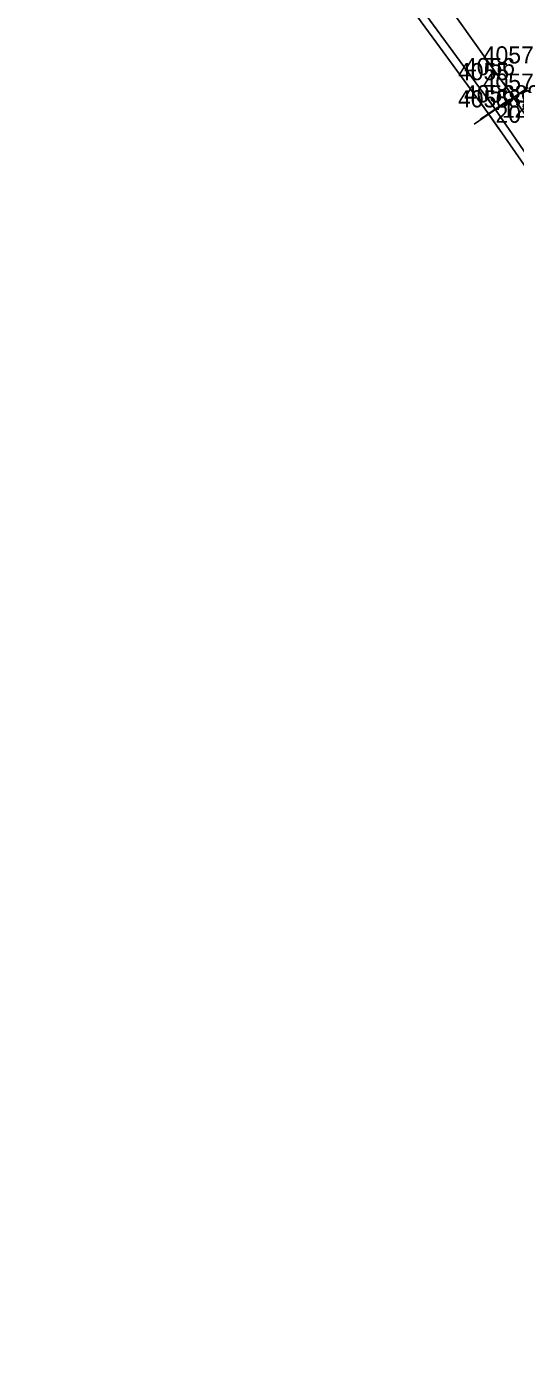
# Model space of a CAD drawing. Extents: x 1602514 to 1609837, y 863887 to 871157.
# Drawn here: x 1609218 to 1609433, y 863894 to 864487 of the extents above; entities that cross this region are included whole.
import ezdxf

# ---------------------------------------------------------------- set-up
doc = ezdxf.new("R2010")
doc.units = 0
for name, color, linetype in [('Default', 7, 'Continuous'), ('Survey-Point', 7, 'Continuous'), ('Survey-Text-Elevation', 7, 'Continuous'), ('Survey-Text-Feature', 7, 'Continuous'), ('Survey-Text-Name and Number', 7, 'Continuous')]:
    doc.layers.add(name, color=color, linetype=linetype)

msp = doc.modelspace()

# ---------------------------------------------------------------- linework, layer by layer
at = {"layer": 'Default'}
for points in [[(1609740.82, 863897.86), (1609716.21, 863953.08), (1609693.22, 864003.93), (1609667.73, 864057.17), (1609643.35, 864107.11), (1609616.65, 864158.1), (1609590.74, 864208), (1609561.89, 864255.7), (1609531.79, 864306.57), (1609498.86, 864358.06), (1609466.5, 864405.68), (1609432.33, 864455.84), (1609395.95, 864506.97), (1609360.1, 864552.55), (1609324.45, 864597.57), (1609287.85, 864643.62), (1609251.51, 864687.92), (1609211.37, 864729.97)], [(1609740.82, 863897.86), (1609716.21, 863953.08), (1609693.22, 864003.93), (1609667.73, 864057.17), (1609643.35, 864107.11), (1609616.65, 864158.1), (1609590.74, 864208), (1609561.89, 864255.7), (1609531.79, 864306.57), (1609498.86, 864358.06), (1609466.5, 864405.68), (1609432.33, 864455.84), (1609395.95, 864506.97), (1609360.1, 864552.55), (1609324.45, 864597.57), (1609287.85, 864643.62), (1609251.51, 864687.92), (1609211.37, 864729.97)], [(1609740.82, 863897.86), (1609716.21, 863953.08), (1609693.22, 864003.93), (1609667.73, 864057.17), (1609643.35, 864107.11), (1609616.65, 864158.1), (1609590.74, 864208), (1609561.89, 864255.7), (1609531.79, 864306.57), (1609498.86, 864358.06), (1609466.5, 864405.68), (1609432.33, 864455.84), (1609395.95, 864506.97), (1609360.1, 864552.55), (1609324.45, 864597.57), (1609287.85, 864643.62), (1609251.51, 864687.92), (1609211.37, 864729.97)], [(1609728.59, 863894.06), (1609704.89, 863949.21), (1609681.97, 863999.41), (1609656.41, 864052.58), (1609631.29, 864102.58), (1609605.28, 864152.45), (1609578.15, 864201.76), (1609550.51, 864249.59), (1609518.95, 864301.8), (1609488.15, 864350.43), (1609455.39, 864399.66), (1609421.4, 864448.46), (1609383.95, 864499.84), (1609349.87, 864544.64), (1609313.63, 864590.59), (1609277.04, 864635.04), (1609239.11, 864679.14), (1609202.19, 864720.77)], [(1609728.59, 863894.06), (1609704.89, 863949.21), (1609681.97, 863999.41), (1609656.41, 864052.58), (1609631.29, 864102.58), (1609605.28, 864152.45), (1609578.15, 864201.76), (1609550.51, 864249.59), (1609518.95, 864301.8), (1609488.15, 864350.43), (1609455.39, 864399.66), (1609421.4, 864448.46), (1609383.95, 864499.84), (1609349.87, 864544.64), (1609313.63, 864590.59), (1609277.04, 864635.04), (1609239.11, 864679.14), (1609202.19, 864720.77)], [(1609728.59, 863894.06), (1609704.89, 863949.21), (1609681.97, 863999.41), (1609656.41, 864052.58), (1609631.29, 864102.58), (1609605.28, 864152.45), (1609578.15, 864201.76), (1609550.51, 864249.59), (1609518.95, 864301.8), (1609488.15, 864350.43), (1609455.39, 864399.66), (1609421.4, 864448.46), (1609383.95, 864499.84), (1609349.87, 864544.64), (1609313.63, 864590.59), (1609277.04, 864635.04), (1609239.11, 864679.14), (1609202.19, 864720.77)], [(1609731.95, 863894.98), (1609708.36, 863949.7), (1609685.32, 864000.31), (1609659.54, 864054.04), (1609634.64, 864103.64), (1609608.21, 864154.23), (1609581.4, 864202.96), (1609553.52, 864251.31), (1609522.21, 864303.21), (1609490.68, 864352.37), (1609458.43, 864401.19), (1609424.22, 864450.67), (1609386.92, 864501.68), (1609352.5, 864546.93), (1609316.35, 864592.8), (1609279.53, 864637.24), (1609242.29, 864680.81), (1609204.27, 864723.55)], [(1609731.95, 863894.98), (1609708.36, 863949.7), (1609685.32, 864000.31), (1609659.54, 864054.04), (1609634.64, 864103.64), (1609608.21, 864154.23), (1609581.4, 864202.96), (1609553.52, 864251.31), (1609522.21, 864303.21), (1609490.68, 864352.37), (1609458.43, 864401.19), (1609424.22, 864450.67), (1609386.92, 864501.68), (1609352.5, 864546.93), (1609316.35, 864592.8), (1609279.53, 864637.24), (1609242.29, 864680.81), (1609204.27, 864723.55)], [(1609731.95, 863894.98), (1609708.36, 863949.7), (1609685.32, 864000.31), (1609659.54, 864054.04), (1609634.64, 864103.64), (1609608.21, 864154.23), (1609581.4, 864202.96), (1609553.52, 864251.31), (1609522.21, 864303.21), (1609490.68, 864352.37), (1609458.43, 864401.19), (1609424.22, 864450.67), (1609386.92, 864501.68), (1609352.5, 864546.93), (1609316.35, 864592.8), (1609279.53, 864637.24), (1609242.29, 864680.81), (1609204.27, 864723.55)]]:
    msp.add_lwpolyline(points, dxfattribs=at)
at = {"layer": 'Survey-Point'}
for p, q in [((1609425.87, 864451.44), (1609438.79, 864460.23)), ((1609425.87, 864451.44), (1609438.79, 864460.23)), ((1609427.93, 864462.29), (1609436.73, 864449.38)), ((1609427.93, 864462.29), (1609436.73, 864449.38)), ((1609416.94, 864454.87), (1609425.87, 864442.05)), ((1609416.94, 864454.87), (1609425.87, 864442.05)), ((1609417.8, 864446.23), (1609430.65, 864455.11)), ((1609417.8, 864446.23), (1609430.65, 864455.11)), ((1609419.78, 864457.09), (1609428.66, 864444.24)), ((1609419.78, 864457.09), (1609428.66, 864444.24)), ((1609414.99, 864444), (1609427.81, 864452.93)), ((1609414.99, 864444), (1609427.81, 864452.93))]:
    msp.add_line(p, q, dxfattribs=at)

# ---------------------------------------------------------------- texts
at = {"layer": 'Survey-Text-Elevation'}
for s, p in [('689.3357', (1609424.4, 864451.46)), ('689.5788', (1609427.22, 864453.67))]:
    msp.add_text(s, height=7.56, dxfattribs=at).set_placement(p)
at = {"layer": 'Survey-Text-Feature'}
for s, p in [('120', (1609427.22, 864446.89)), ('207', (1609424.4, 864444.68))]:
    msp.add_text(s, height=7.56, dxfattribs=at).set_placement(p)
at = {"layer": 'Survey-Text-Name and Number'}
for s, p in [('4057', (1609418.78, 864470.84)), ('4055', (1609407.84, 864463.46)), ('4056', (1609410.5, 864465.67)), ('4057', (1609418.78, 864458.84)), ('4055', (1609407.84, 864451.46)), ('4056', (1609410.5, 864453.67))]:
    msp.add_text(s, height=7.56, dxfattribs=at).set_placement(p)

doc.saveas('drawing.dxf')
